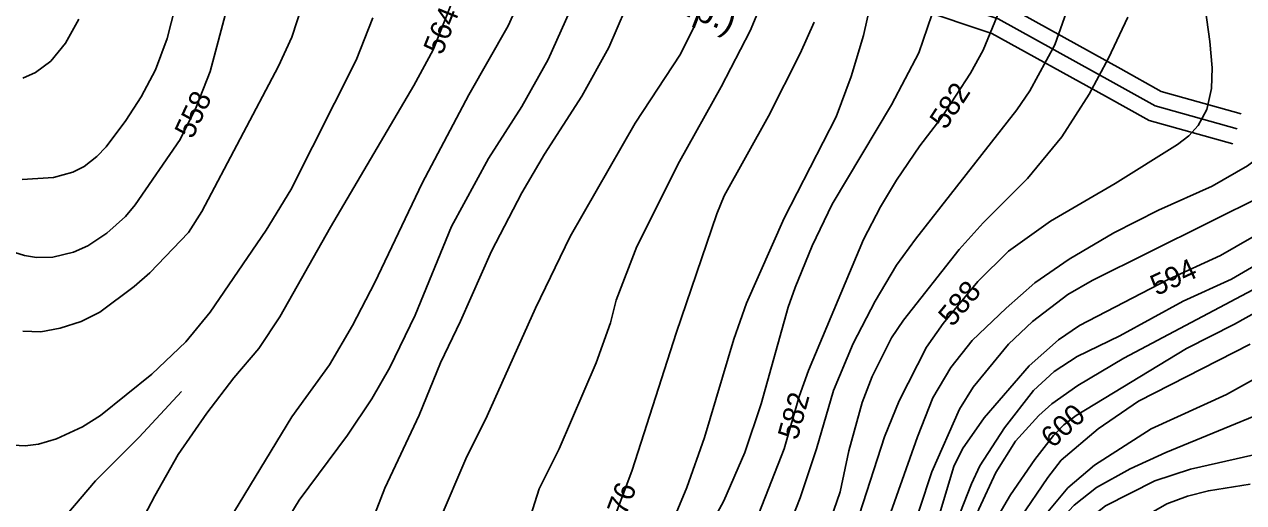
# Model space of a CAD drawing. Extents: x -709418 to -703832, y -1161719 to -1157826.
# Drawn here: x -708650.5 to -708183.3, y -1159316.6 to -1159133.3 of the extents above; entities that cross this region are included whole.
import ezdxf

# ---------------------------------------------------------------- set-up
doc = ezdxf.new("R2010")
doc.units = 0
for name, color, linetype in [('120_vrstevnice hlavní', 7, 'Continuous'), ('121_vrstevnice hlavní_popis', 7, 'Continuous'), ('122_vrstevnice základní', 7, 'Continuous'), ('124_vrstevnice doplňková', 7, 'Continuous'), ('501_vodní tok', 7, 'Continuous'), ('502_vodní tok_popis', 7, 'Continuous'), ('735_OP sítí TI', 7, 'Continuous')]:
    doc.layers.add(name, color=color, linetype=linetype)

msp = doc.modelspace()

# ---------------------------------------------------------------- linework, layer by layer
at = {"layer": '120_vrstevnice hlavní'}
for points in [[(-708651.07, -1159250.88), (-708644.21, -1159251.17), (-708636.78, -1159249.74), (-708628.78, -1159247.17), (-708621.64, -1159243.6), (-708608.5, -1159233.74), (-708602.5, -1159228.45), (-708587.64, -1159213.03), (-708582.49, -1159205.03), (-708553.07, -1159149.31), (-708548.07, -1159138.16), (-708542.07, -1159119.59)], [(-708177.91, -1159118.74), (-708171.05, -1159134.74), (-708164.9, -1159146.17), (-708162.47, -1159153.59), (-708162.33, -1159161.02), (-708163.9, -1159168.74), (-708166.05, -1159172.74), (-708171.9, -1159180.02), (-708181.76, -1159187.45), (-708195.33, -1159195.31), (-708215.91, -1159204.45), (-708233.05, -1159213.17), (-708250.19, -1159223.31), (-708263.34, -1159232.31), (-708274.34, -1159242.03), (-708287.34, -1159254.46), (-708295.48, -1159264.74), (-708302.34, -1159276.46), (-708308.2, -1159291.31), (-708321.39, -1159328.53), (-708327.25, -1159341.59), (-708333.76, -1159353.23), (-708342.88, -1159367.93), (-708350.62, -1159382.09)], [(-708527.53, -1159360.45), (-708524.28, -1159345.54), (-708519.4, -1159329.21), (-708512.35, -1159311.03), (-708499.21, -1159283.03), (-708491.06, -1159263.03), (-708483.35, -1159247.03), (-708471.49, -1159220.17), (-708459.92, -1159197.88), (-708451.2, -1159183.02), (-708436.92, -1159160.74), (-708426.49, -1159142.17), (-708420.2, -1159127.31)], [(-708301.05, -1159124.74), (-708307.77, -1159144.17), (-708318.2, -1159164.17), (-708340.91, -1159202.17), (-708348.63, -1159218.17), (-708355.2, -1159234.17), (-708357.77, -1159241.6), (-708368.2, -1159278.74), (-708374.49, -1159297.31), (-708382.49, -1159315.89), (-708396.06, -1159340.91), (-708404.2, -1159356.59), (-708412.94, -1159374.47)], [(-708309.56, -1159387.11), (-708297.62, -1159365.68), (-708285.34, -1159337.32), (-708277.34, -1159321.6), (-708272.62, -1159313.6), (-708263.34, -1159300.03), (-708256.19, -1159290.89), (-708252.19, -1159286.74), (-708247.48, -1159283.17), (-708205.19, -1159257.46), (-708186.76, -1159248.17), (-708143.05, -1159223.74), (-708114.76, -1159208.6), (-708105.33, -1159201.45), (-708099.61, -1159195.74), (-708096.19, -1159191.31), (-708091.47, -1159182.45), (-708088.47, -1159174.45), (-708084.33, -1159158.45), (-708078.9, -1159130.45)], [(-708180.76, -1159309.46), (-708196.76, -1159312.03), (-708204.76, -1159314.03), (-708212.76, -1159317.03), (-708224.76, -1159323.89), (-708228.77, -1159326.75), (-708237.91, -1159335.89), (-708248.19, -1159348.17), (-708255.05, -1159358.32), (-708264.08, -1159373.42), (-708273.6, -1159391.51)]]:
    msp.add_lwpolyline(points, dxfattribs=at)
at = {"layer": '122_vrstevnice základní'}
for points in [[(-708362.3, -1159380.66), (-708354.28, -1159366.95), (-708345.16, -1159352.24), (-708336.2, -1159336.17), (-708330.48, -1159321.03), (-708320.91, -1159291.31), (-708315.34, -1159277.6), (-708304.77, -1159257.03), (-708298.48, -1159247.88), (-708285.2, -1159231.88), (-708273.34, -1159220.17), (-708257.34, -1159208.74), (-708232.48, -1159194.31), (-708208.62, -1159179.31), (-708204.34, -1159176.02), (-708200.76, -1159172.02), (-708197.33, -1159165.88), (-708195.62, -1159157.88), (-708195.33, -1159149.88), (-708196.19, -1159139.88), (-708202.48, -1159094.45)], [(-708425.49, -1159372.93), (-708403.34, -1159326.75), (-708396.63, -1159310.74), (-708389.92, -1159291.6), (-708378.63, -1159253.88), (-708373.77, -1159240.17), (-708359.34, -1159207.6), (-708339.48, -1159168.74), (-708333.63, -1159153.31), (-708328.91, -1159137.59), (-708321.91, -1159106.16)], [(-708316.97, -1159386.21), (-708310.32, -1159375.48), (-708296.32, -1159348.69), (-708284.77, -1159319.03), (-708278.2, -1159305.03), (-708270.77, -1159293.03), (-708261.77, -1159283.17), (-708256.77, -1159278.74), (-708246.77, -1159271.74), (-708229.19, -1159261.17), (-708175.48, -1159232.74), (-708151.33, -1159221.45), (-708139.19, -1159214.45), (-708124.62, -1159204.45), (-708116.76, -1159197.17), (-708111.62, -1159191.17), (-708107.61, -1159184.74), (-708101.61, -1159168.74), (-708099.47, -1159156.74), (-708098.76, -1159145.31), (-708094.76, -1159107.59)], [(-708458.63, -1159119.31), (-708465.06, -1159133.88), (-708480.21, -1159160.31), (-708498.06, -1159194.17), (-708516.21, -1159232.17), (-708524.78, -1159248.74), (-708533.64, -1159263.74), (-708548.07, -1159283.74), (-708572.15, -1159323.39), (-708584.85, -1159344.92), (-708588.75, -1159352.96)], [(-708467.47, -1159367.8), (-708465.02, -1159351.65), (-708462.35, -1159339.89), (-708453.28, -1159311.24), (-708445.63, -1159295.89), (-708431.35, -1159263.03), (-708425.92, -1159247.6), (-708423.77, -1159239.03), (-708415.77, -1159218.45), (-708399.49, -1159185.88), (-708383.56, -1159157.17), (-708372.34, -1159135.74), (-708364.2, -1159116.02)], [(-708398.64, -1159376.22), (-708392.51, -1159362.47), (-708381.43, -1159341.56), (-708369.06, -1159320.75), (-708359.34, -1159295.89), (-708353.63, -1159275.89), (-708350.06, -1159265.89), (-708328.91, -1159215.74), (-708322.48, -1159203.17), (-708316.34, -1159193.02), (-708307.34, -1159179.88), (-708298.91, -1159168.88), (-708287.91, -1159152.02), (-708283.05, -1159143.16), (-708272.62, -1159117.59)], [(-708342.31, -1159383.1), (-708317.48, -1159344.11), (-708312.2, -1159333.32), (-708302.77, -1159304.74), (-708292.2, -1159280.74), (-708286.91, -1159272.31), (-708273.34, -1159255.88), (-708264.19, -1159247.17), (-708250.62, -1159236.74), (-708241.34, -1159231.45), (-708175.05, -1159198.45), (-708165.76, -1159192.17), (-708159.05, -1159186.45), (-708153.33, -1159179.88), (-708151.19, -1159176.17), (-708149.19, -1159171.02), (-708147.9, -1159164.17), (-708148.47, -1159151.88), (-708152.47, -1159134.74), (-708158.9, -1159116.16)], [(-708565.03, -1159355.86), (-708562.06, -1159346.23), (-708557.5, -1159335.77), (-708545.21, -1159315.6), (-708526.64, -1159290.74), (-708517.35, -1159276.74), (-708510.49, -1159264.74), (-708500.78, -1159244.74), (-708486.78, -1159210.74), (-708472.63, -1159184.74), (-708459.92, -1159164.74), (-708449.78, -1159146.74), (-708439.77, -1159124.45)], [(-708387.35, -1159377.6), (-708366.77, -1159343.75), (-708359.91, -1159331.6), (-708353.2, -1159314.74), (-708346.91, -1159295.89), (-708340.48, -1159273.6), (-708332.91, -1159255.6), (-708324.48, -1159239.31), (-708316.34, -1159225.6), (-708309.05, -1159215.6), (-708270.2, -1159166.02), (-708265.2, -1159158.74), (-708255.62, -1159141.16), (-708249.05, -1159122.16)], [(-708668.79, -1159216.17), (-708650.5, -1159221.88), (-708645.93, -1159222.6), (-708639.64, -1159222.45), (-708631.64, -1159220.6), (-708626.21, -1159218.17), (-708618.93, -1159213.31), (-708611.78, -1159206.88), (-708608.07, -1159202.45), (-708590.78, -1159177.45), (-708584.64, -1159165.02), (-708579.35, -1159151.31), (-708572.49, -1159125.88)], [(-708592.78, -1159126.74), (-708595.78, -1159138.74), (-708600.21, -1159150.74), (-708605.78, -1159161.02), (-708611.64, -1159170.17), (-708619.21, -1159180.17), (-708622.78, -1159183.88), (-708627.64, -1159187.74), (-708631.93, -1159189.88), (-708639.36, -1159192.02), (-708651.36, -1159192.74)], [(-708616.09, -1159349.62), (-708613.83, -1159341.69), (-708608.62, -1159329.27), (-708600.48, -1159313.92), (-708591.64, -1159298.17), (-708580.64, -1159282.31), (-708570.21, -1159268.74), (-708560.64, -1159257.46), (-708552.64, -1159245.31), (-708533.21, -1159211.03), (-708501.21, -1159156.74), (-708493.92, -1159143.02), (-708487.06, -1159125.88)], [(-708133.33, -1159126.45), (-708131.33, -1159140.17), (-708131.05, -1159151.59), (-708132.62, -1159165.31), (-708135.62, -1159174.45), (-708137.9, -1159179.02), (-708142.62, -1159185.88), (-708148.47, -1159192.74), (-708158.19, -1159200.88), (-708168.19, -1159208.03), (-708192.19, -1159221.88), (-708212.19, -1159231.03), (-708246.19, -1159248.74), (-708254.19, -1159254.17), (-708265.48, -1159264.17), (-708282.77, -1159284.03), (-708291.05, -1159295.89), (-708294.34, -1159302.74), (-708299.77, -1159321.03), (-708310.32, -1159347.05), (-708320.09, -1159363.78), (-708334.19, -1159384.1)], [(-708657.07, -1159294.46), (-708650.21, -1159294.74), (-708645.07, -1159294.17), (-708638.21, -1159292.17), (-708628.21, -1159287.46), (-708621.35, -1159283.17), (-708601.64, -1159267.31), (-708588.64, -1159254.88), (-708579.35, -1159243.6), (-708557.92, -1159212.17), (-708548.35, -1159196.74), (-708523.35, -1159147.02), (-708516.92, -1159130.74)], [(-708651.07, -1159153.88), (-708646.21, -1159151.74), (-708640.35, -1159147.31), (-708634.78, -1159140.45), (-708629.64, -1159131.31)], [(-708393.34, -1159133.02), (-708399.06, -1159144.74), (-708416.49, -1159171.17), (-708441.35, -1159214.6), (-708454.63, -1159242.03), (-708473.21, -1159283.31), (-708481.35, -1159299.74), (-708491.2, -1159322.74), (-708494.33, -1159331.82), (-708497.58, -1159346.85), (-708500.22, -1159363.79)], [(-708347.91, -1159132.45), (-708353.2, -1159144.45), (-708365.34, -1159168.45), (-708382.34, -1159199.02), (-708385.2, -1159205.88), (-708400.77, -1159251.6), (-708417.63, -1159304.17), (-708431.22, -1159340.61), (-708436.04, -1159354.92), (-708440.9, -1159371.05)], [(-708227.62, -1159130.45), (-708235.05, -1159146.17), (-708242.48, -1159160.02), (-708252.91, -1159176.31), (-708266.05, -1159192.31), (-708283.05, -1159209.31), (-708292.34, -1159219.6), (-708313.62, -1159246.6), (-708318.2, -1159253.46), (-708325.63, -1159268.17), (-708329.48, -1159278.17), (-708334.63, -1159296.74), (-708337.91, -1159312.46), (-708344.06, -1159330.17), (-708351.2, -1159345.32), (-708361.63, -1159362.46), (-708372.23, -1159379.45)], [(-708112.47, -1159132.16), (-708113.62, -1159143.59), (-708117.76, -1159160.74), (-708125.05, -1159179.02), (-708132.76, -1159191.45), (-708136.9, -1159196.17), (-708152.19, -1159209.45), (-708160.05, -1159214.74), (-708187.91, -1159230.88), (-708206.48, -1159239.31), (-708230.77, -1159252.6), (-708247.05, -1159260.6), (-708255.91, -1159266.31), (-708263.77, -1159273.6), (-708274.91, -1159287.89), (-708284.34, -1159302.46), (-708287.62, -1159309.32), (-708297.62, -1159335.03), (-708306.74, -1159354.57), (-708312.6, -1159364.37), (-708323.9, -1159381.35), (-708326.73, -1159385.01)], [(-708180.76, -1159255.88), (-708223.62, -1159277.74), (-708239.05, -1159288.31), (-708253.19, -1159300.31), (-708258.34, -1159306.89), (-708268.91, -1159322.46), (-708282.34, -1159347.89), (-708302.05, -1159388.03)], [(-708295.96, -1159388.78), (-708275.34, -1159347.89), (-708267.2, -1159332.46), (-708262.19, -1159324.75), (-708250.62, -1159310.89), (-708240.48, -1159302.17), (-708218.76, -1159288.31), (-708189.91, -1159275.17), (-708161.05, -1159259.17)], [(-708154.76, -1159273.31), (-708213.05, -1159297.31), (-708226.76, -1159303.6), (-708239.62, -1159310.74), (-708248.19, -1159317.6), (-708256.19, -1159326.03), (-708262.34, -1159336.75), (-708269.34, -1159352.75), (-708279.71, -1159372.11), (-708288.71, -1159389.66)], [(-708280.3, -1159390.69), (-708256.19, -1159341.03), (-708250.34, -1159331.03), (-708244.05, -1159323.89), (-708236.19, -1159317.74), (-708217.34, -1159308.17), (-708203.62, -1159303.74), (-708179.33, -1159298.31)]]:
    msp.add_lwpolyline(points, dxfattribs=at)
at = {"layer": '124_vrstevnice doplňková'}
msp.add_lwpolyline([(-708643.39, -1159346.28), (-708642.16, -1159337.77), (-708638.5, -1159329.75), (-708634.21, -1159321.17), (-708623.21, -1159308.17), (-708606.5, -1159291.46), (-708590.35, -1159274.03)], dxfattribs=at)
at = {"layer": '501_vodní tok'}
msp.add_lwpolyline([(-708185.81, -1159173.32), (-708217.14, -1159164.55), (-708233.28, -1159155.57), (-708277.32, -1159131.2), (-708334.96, -1159111.76), (-708393.23, -1159099.23), (-708443.15, -1159088.8), (-708478.44, -1159076.03), (-708511.65, -1159062.24), (-708570.15, -1159043.37), (-708670.5, -1158995.39), (-708750.74, -1158954.75), (-708757.67, -1158951.28), (-708787.21, -1158933.49), (-708802.4, -1158926.32), (-708802.62, -1158926.21), (-708817.69, -1158916.84), (-708823.29, -1158912.63)], dxfattribs=at)
at = {"layer": '735_OP sítí TI'}
for points in [[(-708184.19, -1159167.54), (-708214.84, -1159158.96), (-708230.37, -1159150.32), (-708274.89, -1159125.69), (-708333.37, -1159105.97), (-708391.99, -1159093.36), (-708441.5, -1159083.02), (-708476.27, -1159070.44), (-708509.57, -1159056.6), (-708567.92, -1159037.78), (-708667.85, -1158990.01), (-708748.04, -1158949.39), (-708754.78, -1158946.02), (-708784.38, -1158928.19), (-708799.74, -1158920.94), (-708814.3, -1158911.88), (-708819.69, -1158907.83)], [(-708187.43, -1159179.1), (-708219.44, -1159170.13), (-708236.19, -1159160.81), (-708279.75, -1159136.71), (-708336.56, -1159117.56), (-708394.48, -1159105.09), (-708444.79, -1159094.59), (-708480.62, -1159081.63), (-708513.72, -1159067.87), (-708572.37, -1159048.95), (-708673.15, -1159000.78), (-708753.44, -1158960.11), (-708760.57, -1158956.54), (-708790.05, -1158938.79), (-708804.96, -1158931.74), (-708805.5, -1158931.49), (-708821.08, -1158921.79), (-708826.89, -1158917.43)]]:
    msp.add_lwpolyline(points, dxfattribs=at)

# ---------------------------------------------------------------- texts
at = {"layer": '121_vrstevnice hlavní_popis'}
for s, rotation, p in [('564', 67.9985, (-708490.49, -1159145.36)), ('582', 56.4527, (-708297.51, -1159173.98)), ('558', 65.0989, (-708586.06, -1159177.51)), ('594', 24.8655, (-708216.65, -1159237.43)), ('588', 50.3706, (-708294.85, -1159249.52)), ('582', 74.5794, (-708354.28, -1159292.9)), ('600', 42.4875, (-708256.45, -1159295.99)), ('576', 69.4526, (-708422.08, -1159327.49))]:
    msp.add_text(s, height=8, rotation=rotation, dxfattribs=at).set_placement(p)
at = {"layer": '502_vodní tok_popis'}
msp.add_text('Bezejmenný vodní tok 03 (Lesy ČR, s.p.)', height=10, rotation=338.8028, dxfattribs=at).set_placement((-708606.47, -1159048.85))

doc.saveas('drawing.dxf')
